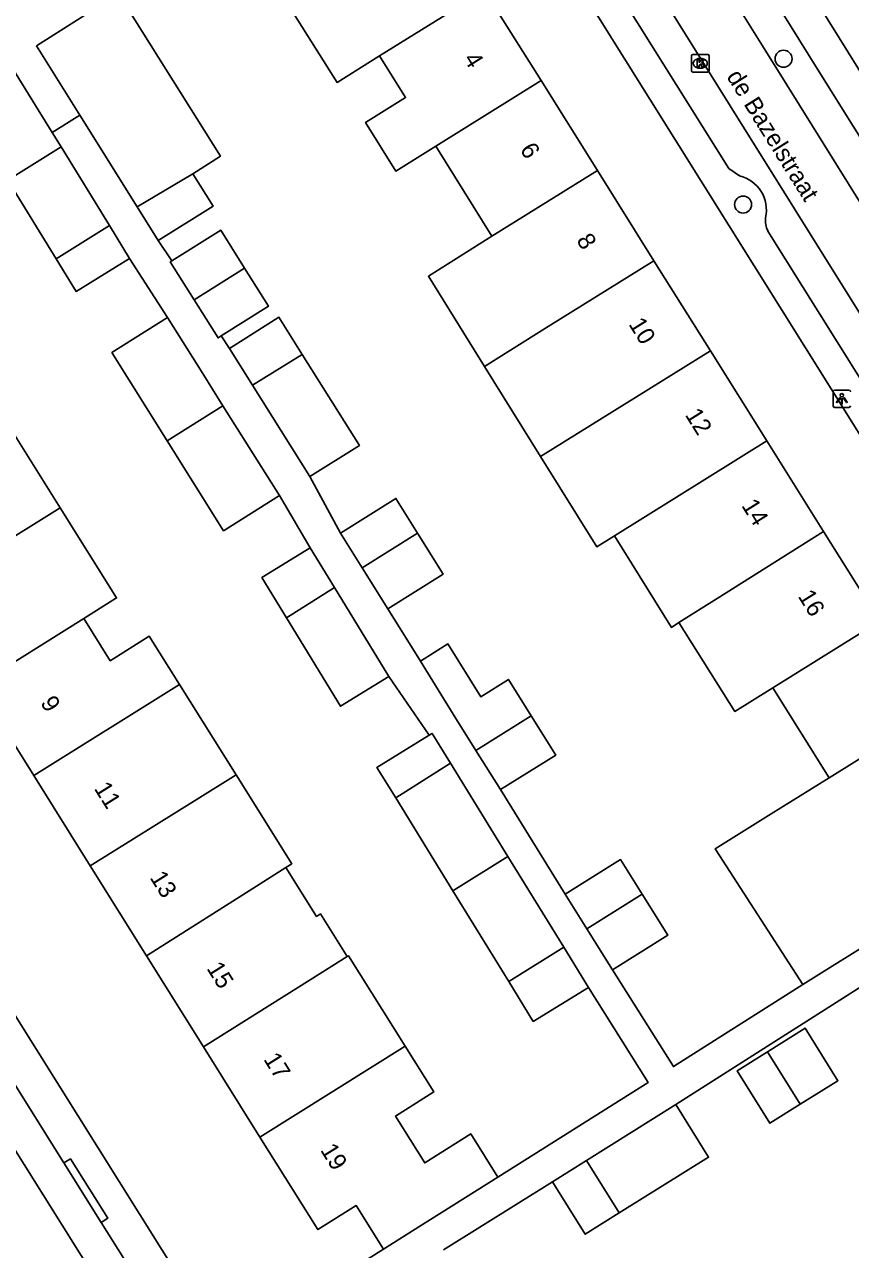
# Model space of a CAD drawing. Extents: x 159353 to 160616, y 385893 to 387321.
# Drawn here: x 159651.7 to 159699.1, y 386083.1 to 386153.3 of the extents above; entities that cross this region are included whole.
import ezdxf

# ---------------------------------------------------------------- set-up
doc = ezdxf.new("R2010")
doc.units = 0
for name, color, linetype in [('IMGEO_Boom', 7, 'Continuous'), ('IMGEO_Kolk', 7, 'Continuous'), ('IMGEO_Lichtpunt', 7, 'Continuous'), ('IMGEO_Openbare_ruimte_label', 7, 'Continuous'), ('IMGEO_Pand', 7, 'Continuous'), ('IMGEO_Pand_nummerreeks', 7, 'Continuous'), ('IMGEO_Rijbaan_lokaal_open', 7, 'Continuous'), ('IMGEO_Voetpad_gesloten', 7, 'Continuous'), ('IMGEO_Voetpad_open', 7, 'Continuous')]:
    doc.layers.add(name, color=color, linetype=linetype)

msp = doc.modelspace()

# ---------------------------------------------------------------- linework, layer by layer
at = {"layer": 'IMGEO_Boom'}
for centre in [(159695.28, 386151.366), (159692.958, 386143.001)]:
    msp.add_circle(centre, 0.489, dxfattribs=at)
at = {"layer": 'IMGEO_Kolk'}
for p, q in [((159690.002, 386150.676), (159690.002, 386151.528)), ((159690.077, 386151.602), (159690.929, 386151.602)), ((159690.49, 386151.382), (159690.515, 386151.382)), ((159691.003, 386151.528), (159691.003, 386150.676)), ((159690.929, 386150.602), (159690.077, 386150.602)), ((159690.513, 386150.822), (159690.488, 386150.822))]:
    msp.add_line(p, q, dxfattribs=at)
for points in [[(159690.002, 386150.676), (159690.002, 386151.528)], [(159690.077, 386151.602), (159690.929, 386151.602)], [(159690.323, 386151.302), (159690.446, 386151.302), (159690.446, 386151.151), (159690.576, 386151.302), (159690.74, 386151.302), (159690.594, 386151.151), (159690.747, 386150.902), (159690.595, 386150.902), (159690.51, 386151.066), (159690.446, 386150.999), (159690.446, 386150.902), (159690.323, 386150.902), (159690.323, 386151.302)], [(159691.003, 386151.528), (159691.003, 386150.676)], [(159690.929, 386150.602), (159690.077, 386150.602)]]:
    msp.add_lwpolyline(points, dxfattribs=at)
for centre, start, end in [((159690.079, 386151.526), 91.55205, 178.44795), ((159690.079, 386151.526), 91.55205, 178.44795), ((159690.927, 386151.526), 1.55205, 88.44795), ((159690.927, 386151.526), 1.55205, 88.44795), ((159690.079, 386150.678), 181.55205, 268.44795), ((159690.079, 386150.678), 181.55205, 268.44795), ((159690.927, 386150.678), 271.55205, 358.44795), ((159690.927, 386150.678), 271.55205, 358.44795)]:
    msp.add_arc(centre, 0.0765, start, end, dxfattribs=at)
for centre, major_axis, ratio, start_param, end_param in [((159690.489, 386151.102), (-0.387, 0.002), 0.722429, 4.712389, 7.853982), ((159690.514, 386151.102), (-0.39, 0.002), 0.717154, 1.570796, 4.712389)]:
    msp.add_ellipse(centre, major_axis=major_axis, ratio=ratio, start_param=start_param, end_param=end_param, dxfattribs=at)
at = {"layer": 'IMGEO_Lichtpunt'}
for p, q in [((159698.127, 386132.269), (159698.127, 386131.462)), ((159698.127, 386132.269), (159698.127, 386131.462)), ((159699.029, 386132.364), (159698.221, 386132.364)), ((159699.029, 386132.364), (159698.221, 386132.364)), ((159698.221, 386131.368), (159699.029, 386131.368)), ((159698.221, 386131.368), (159699.029, 386131.368))]:
    msp.add_line(p, q, dxfattribs=at)
for points in [[(159698.501, 386131.933), (159698.54, 386131.905), (159698.352, 386131.643), (159698.314, 386131.67), (159698.501, 386131.933)], [(159698.603, 386131.885), (159698.65, 386131.885), (159698.65, 386131.563), (159698.603, 386131.563), (159698.603, 386131.885)], [(159698.713, 386131.905), (159698.751, 386131.932), (159698.938, 386131.67), (159698.899, 386131.642), (159698.713, 386131.905)]]:
    msp.add_lwpolyline(points, dxfattribs=at)
msp.add_circle((159698.626, 386132.067), 0.0994, dxfattribs=at)
for centre, start, end in [((159698.221, 386132.269), 90, 180), ((159698.221, 386132.269), 90, 180), ((159699.029, 386132.269), 0, 90), ((159699.029, 386132.269), 0, 90), ((159698.221, 386131.462), 180, 270), ((159698.221, 386131.462), 180, 270), ((159699.029, 386131.462), 270, 0), ((159699.029, 386131.462), 270, 360)]:
    msp.add_arc(centre, 0.0946, start, end, dxfattribs=at)
at = {"layer": 'IMGEO_Pand'}
for points in [[(159672.103, 386151.532), (159669.661, 386150.002), (159664.466, 386158.268), (159669.886, 386161.642), (159671.796, 386158.603), (159674.849, 386160.506), (159675.173, 386159.989), (159675.818, 386160.391), (159677.412, 386157.849), (159676.767, 386157.447), (159678.126, 386155.28)], [(159657.127, 386155.101), (159652.413, 386152.096), (159654.9, 386148.129)], [(159657.127, 386155.101), (159662.969, 386145.784), (159661.381, 386144.772)], [(159678.126, 386155.28), (159672.103, 386151.532)], [(159678.126, 386155.28), (159681.365, 386150.113)], [(159675.326, 386146.356), (159673.029, 386144.926), (159671.294, 386147.714), (159673.587, 386149.149), (159672.103, 386151.532)], [(159681.365, 386150.113), (159675.326, 386146.356)], [(159681.365, 386150.113), (159684.605, 386144.946)], [(159658.192, 386142.879), (159654.9, 386148.129)], [(159653.541, 386139.892), (159650.77, 386144.409), (159653.826, 386146.312)], [(159653.826, 386146.312), (159656.594, 386141.799)], [(159678.55, 386141.18), (159675.326, 386146.356)], [(159678.55, 386141.18), (159684.605, 386144.946)], [(159684.605, 386144.946), (159687.844, 386139.78)], [(159658.192, 386142.879), (159661.381, 386144.772)], [(159661.381, 386144.772), (159662.544, 386142.905), (159659.402, 386140.949)], [(159659.402, 386140.949), (159658.192, 386142.879)], [(159653.541, 386139.892), (159656.594, 386141.799)], [(159656.594, 386141.799), (159657.748, 386139.918)], [(159664.354, 386139.352), (159662.983, 386141.535), (159660.177, 386139.773)], [(159678.128, 386133.711), (159674.903, 386138.89), (159678.55, 386141.18)], [(159657.748, 386139.918), (159654.693, 386138.015), (159653.541, 386139.892)], [(159660.177, 386139.773), (159660.087, 386139.716), (159661.458, 386137.533)], [(159664.354, 386139.352), (159661.458, 386137.533)], [(159663.015, 386135.467), (159665.725, 386137.17), (159664.354, 386139.352)], [(159678.128, 386133.711), (159681.774, 386136.003), (159687.844, 386139.78)], [(159687.844, 386139.78), (159691.083, 386134.614)], [(159661.458, 386137.533), (159662.83, 386135.351), (159663.015, 386135.467)], [(159659.913, 386129.455), (159658.719, 386131.355), (159656.737, 386134.51), (159659.932, 386136.517)], [(159659.932, 386136.517), (159661.914, 386133.363), (159663.114, 386131.453)], [(159663.487, 386134.752), (159666.326, 386136.536), (159667.663, 386134.408)], [(159664.816, 386132.638), (159663.487, 386134.752)], [(159667.663, 386134.408), (159664.816, 386132.638)], [(159667.663, 386134.408), (159670.939, 386129.195), (159668.1, 386127.411)], [(159691.083, 386134.614), (159681.341, 386128.552)], [(159694.323, 386129.447), (159691.083, 386134.614)], [(159681.341, 386128.552), (159678.128, 386133.711)], [(159668.1, 386127.411), (159664.816, 386132.638)], [(159659.913, 386129.455), (159663.114, 386131.453)], [(159663.114, 386131.453), (159666.347, 386126.309)], [(159648.639, 386129.624), (159650.519, 386130.802), (159652.139, 386128.216), (159653.767, 386125.618)], [(159666.347, 386126.309), (159663.151, 386124.301), (159659.913, 386129.455)], [(159694.323, 386129.447), (159685.58, 386124.007)], [(159697.577, 386124.257), (159694.323, 386129.447)], [(159681.341, 386128.552), (159684.565, 386123.376), (159685.58, 386124.007)], [(159669.859, 386124.163), (159673.033, 386126.147), (159674.277, 386124.157)], [(159645.76, 386120.619), (159653.767, 386125.618)], [(159653.767, 386125.618), (159657.01, 386120.443), (159655.132, 386119.263)], [(159671.098, 386122.179), (159669.859, 386124.163)], [(159671.098, 386122.179), (159674.277, 386124.157)], [(159674.277, 386124.157), (159675.743, 386121.811), (159672.569, 386119.827)], [(159685.58, 386124.007), (159688.848, 386118.758), (159689.279, 386119.03)], [(159689.279, 386119.03), (159691.48, 386120.417), (159697.577, 386124.257)], [(159697.577, 386124.257), (159700.802, 386119.114)], [(159666.754, 386119.31), (159665.347, 386121.611), (159668.124, 386123.309)], [(159668.124, 386123.309), (159669.515, 386121.034)], [(159672.569, 386119.827), (159671.098, 386122.179)], [(159669.515, 386121.034), (159666.754, 386119.31)], [(159669.515, 386121.034), (159672.632, 386115.935)], [(159649.006, 386115.437), (159655.132, 386119.263)], [(159655.132, 386119.263), (159656.647, 386116.846), (159658.886, 386118.252), (159660.622, 386115.482)], [(159672.632, 386115.935), (159669.856, 386114.238), (159666.754, 386119.31)], [(159694.668, 386115.298), (159692.487, 386113.941), (159689.279, 386119.03)], [(159694.668, 386115.298), (159700.802, 386119.114)], [(159680.796, 386113.688), (159679.495, 386115.771), (159677.908, 386114.779), (159676.017, 386117.804), (159674.438, 386116.818)], [(159677.629, 386111.693), (159676.321, 386113.787), (159674.438, 386116.818)], [(159652.251, 386110.256), (159649.006, 386115.437)], [(159652.251, 386110.256), (159660.622, 386115.482)], [(159660.622, 386115.482), (159663.874, 386110.292)], [(159697.892, 386110.122), (159694.668, 386115.298)], [(159677.629, 386111.693), (159680.796, 386113.688)], [(159680.796, 386113.688), (159682.205, 386111.435), (159679.031, 386109.451)], [(159697.892, 386110.122), (159704.041, 386113.948)], [(159674.946, 386112.571), (159675.114, 386112.674), (159676.17, 386110.96)], [(159673.027, 386108.974), (159671.949, 386110.724), (159674.946, 386112.571)], [(159679.031, 386109.451), (159677.629, 386111.693)], [(159673.027, 386108.974), (159676.17, 386110.96)], [(159676.17, 386110.96), (159679.461, 386105.62)], [(159655.496, 386105.074), (159652.251, 386110.256)], [(159663.874, 386110.292), (159661.625, 386108.901), (159655.496, 386105.074)], [(159663.874, 386110.292), (159667.06, 386105.204), (159666.722, 386104.99)], [(159696.381, 386098.283), (159691.391, 386105.999), (159691.355, 386106.054), (159694.578, 386108.06), (159697.892, 386110.122)], [(159676.307, 386103.651), (159673.027, 386108.974)], [(159679.461, 386105.62), (159676.307, 386103.651)], [(159679.461, 386105.62), (159682.667, 386100.416)], [(159658.718, 386099.93), (159655.496, 386105.074)], [(159658.718, 386099.93), (159664.827, 386103.791), (159666.722, 386104.99)], [(159666.722, 386104.99), (159668.482, 386102.181), (159668.704, 386102.322), (159670.247, 386099.881)], [(159682.754, 386103.458), (159685.928, 386105.442), (159687.171, 386103.452)], [(159706.688, 386104.7), (159702.444, 386102.058), (159700.916, 386101.106), (159696.381, 386098.283)], [(159679.513, 386098.447), (159676.307, 386103.651)], [(159683.993, 386101.475), (159682.754, 386103.458)], [(159687.171, 386103.452), (159683.993, 386101.475)], [(159687.171, 386103.452), (159688.638, 386101.106), (159685.464, 386099.122)], [(159685.464, 386099.122), (159683.993, 386101.475)], [(159661.986, 386094.711), (159658.718, 386099.93)], [(159679.513, 386098.447), (159682.667, 386100.416)], [(159682.667, 386100.416), (159684.084, 386098.115)], [(159661.986, 386094.711), (159668.118, 386098.539), (159670.247, 386099.881)], [(159670.247, 386099.881), (159670.313, 386099.923), (159673.566, 386094.733)], [(159684.084, 386098.115), (159680.919, 386096.165), (159679.513, 386098.447)], [(159694.359, 386094.419), (159696.523, 386095.769), (159698.403, 386092.758), (159696.24, 386091.408)], [(159665.232, 386089.529), (159661.986, 386094.711)], [(159673.566, 386094.733), (159665.232, 386089.529)], [(159673.566, 386094.733), (159675.206, 386092.115), (159673.013, 386090.729), (159674.692, 386088.049), (159677.33, 386089.715), (159678.889, 386087.231)], [(159696.24, 386091.408), (159694.501, 386090.323), (159692.622, 386093.335), (159694.359, 386094.419)], [(159696.24, 386091.408), (159694.359, 386094.419)], [(159683.97, 386088.187), (159689.102, 386091.388)], [(159689.102, 386091.388), (159690.981, 386088.376), (159685.85, 386085.176)], [(159672.327, 386083.101), (159670.761, 386085.602), (159668.557, 386084.22), (159665.232, 386089.529)], [(159682.021, 386086.971), (159683.97, 386088.187)], [(159683.97, 386088.187), (159685.85, 386085.176)], [(159678.889, 386087.231), (159674.352, 386084.375), (159672.327, 386083.101)], [(159685.85, 386085.176), (159683.9, 386083.959), (159682.021, 386086.971)]]:
    msp.add_lwpolyline(points, dxfattribs=at)
at = {"layer": 'IMGEO_Rijbaan_lokaal_open'}
for points in [[(159732.063, 386091.102), (159713.32, 386121.238), (159712.101, 386123.199), (159706.934, 386131.508), (159705.576, 386133.684), (159700.717, 386141.456), (159699.735, 386143.025), (159695.462, 386149.864), (159694.078, 386152.113), (159686.42, 386164.358)], [(159684.734, 386160.648), (159729.424, 386089.133)], [(159670.239, 386058.378), (159626.512, 386128.107)]]:
    msp.add_lwpolyline(points, dxfattribs=at)
at = {"layer": 'IMGEO_Voetpad_gesloten'}
for points in [[(159654.9, 386148.129), (159653.317, 386147.137)], [(159653.826, 386146.312), (159653.317, 386147.137)], [(159660.177, 386139.773), (159659.402, 386140.949)], [(159659.932, 386136.517), (159657.748, 386139.918)], [(159663.487, 386134.752), (159663.015, 386135.467)], [(159669.859, 386124.163), (159668.1, 386127.411)], [(159668.124, 386123.309), (159666.347, 386126.309)], [(159674.438, 386116.818), (159672.569, 386119.827)], [(159674.946, 386112.571), (159672.632, 386115.935)], [(159682.754, 386103.458), (159679.031, 386109.451)], [(159689.102, 386091.388), (159702.719, 386100.048)], [(159696.381, 386098.283), (159688.959, 386093.574), (159685.464, 386099.122)], [(159678.889, 386087.231), (159687.517, 386092.666), (159684.084, 386098.115)], [(159675.765, 386083.062), (159682.021, 386086.971)], [(159663.189, 386077.37), (159672.327, 386083.101)]]:
    msp.add_lwpolyline(points, dxfattribs=at)
at = {"layer": 'IMGEO_Voetpad_open'}
for points in [[(159685.685, 386173.135), (159722.272, 386114.357)], [(159712.934, 386108.61), (159677.208, 386165.677), (159674.448, 386166.054)], [(159689.763, 386162.72), (159695.716, 386153.19), (159697.136, 386150.917), (159701.414, 386144.069), (159702.412, 386142.47), (159707.231, 386134.755), (159708.615, 386132.541), (159713.768, 386124.242), (159714.974, 386122.307), (159718.917, 386115.978)], [(159692.745, 386144.645), (159692.133, 386145.07), (159684.676, 386156.971)], [(159653.317, 386147.137), (159650.849, 386151.13), (159627.706, 386136.832)], [(159703.425, 386127.051), (159694.388, 386141.485)], [(159627.706, 386136.832), (159627.21, 386134.74), (159663.189, 386077.37)], [(159653.983, 386088.042), (159647.039, 386099.116)], [(159656.115, 386084.635), (159656.498, 386084.869), (159654.359, 386088.279), (159653.983, 386088.042)], [(159653.983, 386088.042), (159656.115, 386084.635)], [(159659.596, 386079.097), (159656.115, 386084.635)]]:
    msp.add_lwpolyline(points, dxfattribs=at)
for centre, radius, start, end in [((159692.293, 386142.694), 2.003, 347.07178, 76.96045), ((159695.523, 386142.092), 1.287, 173.13426, 208.1505)]:
    msp.add_arc(centre, radius, start, end, dxfattribs=at)

# ---------------------------------------------------------------- texts
at = {"layer": 'IMGEO_Openbare_ruimte_label'}
msp.add_text('de Bazelstraat', height=1, rotation=302.05394, dxfattribs=at).set_placement((159691.978, 386150.345))
at = {"layer": 'IMGEO_Pand_nummerreeks'}
for s, rotation, p in [('4', 301.91222, (159676.885, 386151.363)), ('6', 301.91222, (159680.124, 386146.161)), ('8', 301.91222, (159683.366, 386140.956)), ('10', 301.91222, (159686.361, 386136.145)), ('12', 301.91354, (159689.598, 386130.947)), ('14', 301.91354, (159692.838, 386125.743)), ('16', 301.91354, (159696.078, 386120.541)), ('9', 302.05905, (159652.608, 386114.434)), ('11', 302.05905, (159655.687, 386109.519)), ('13', 302.05678, (159658.887, 386104.407)), ('15', 302.05678, (159662.149, 386099.2)), ('17', 302.05678, (159665.41, 386093.992)), ('19', 302.05905, (159668.672, 386088.784))]:
    msp.add_text(s, height=1, rotation=rotation, dxfattribs=at).set_placement(p)

doc.saveas('drawing.dxf')
